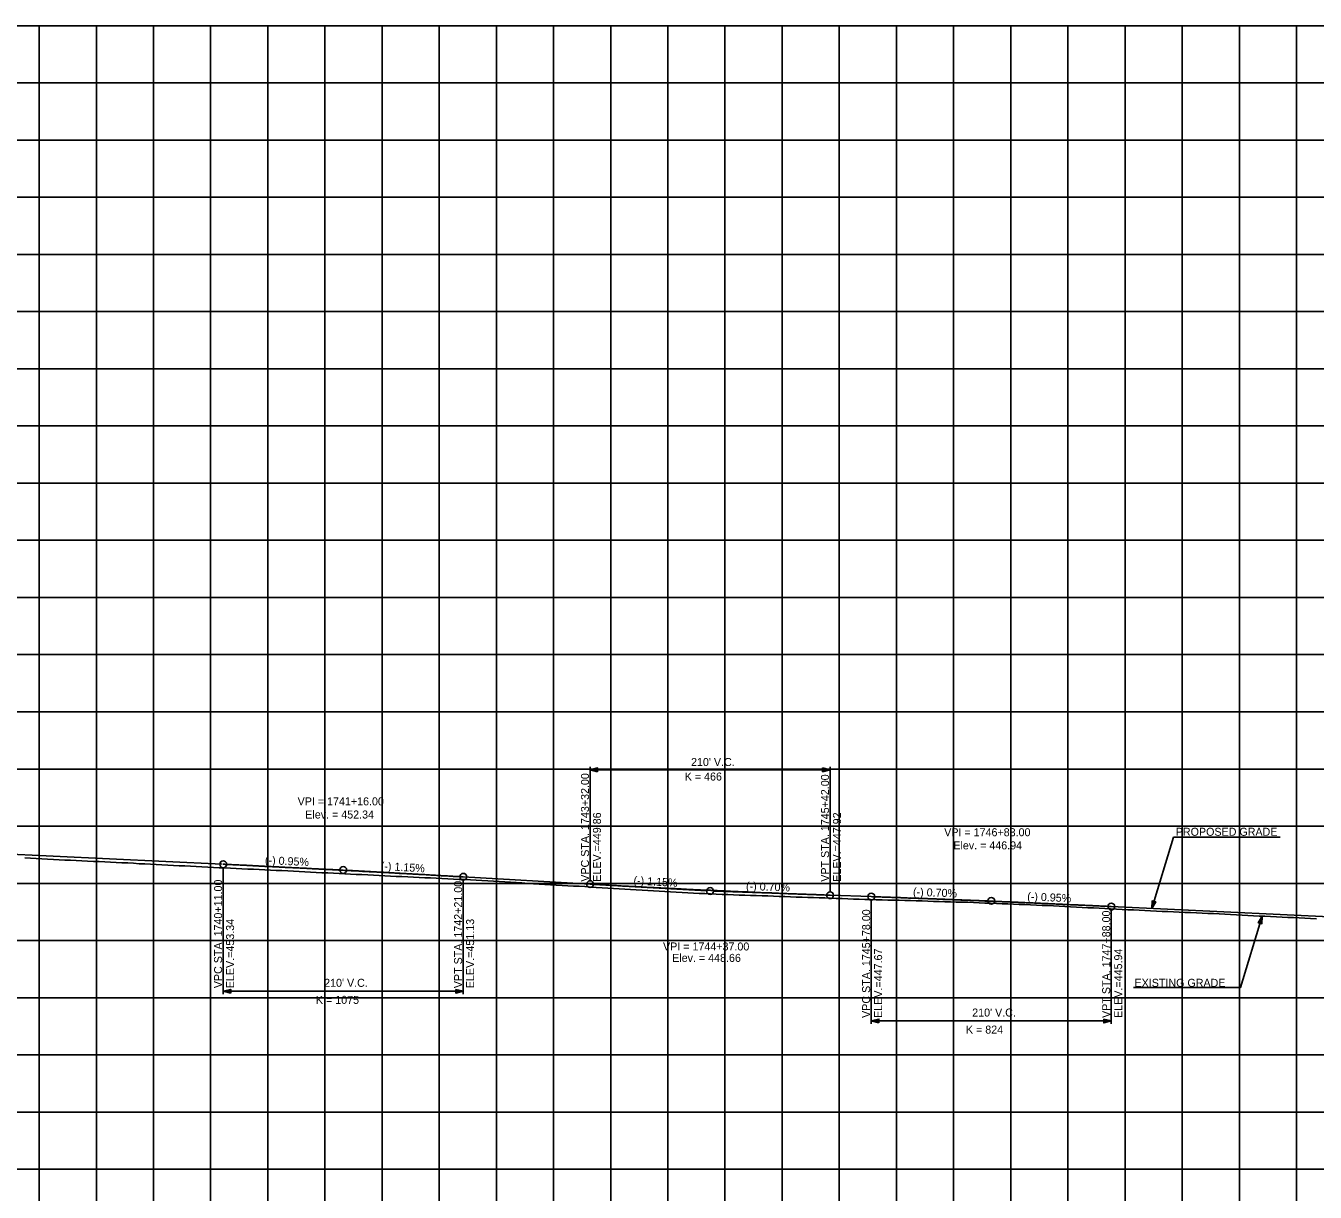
# Model space of a CAD drawing. Extents: x -90830 to 2015517, y -20856 to 836331.
# Drawn here: x 62762 to 63890, y -9817 to -8797 of the extents above; entities that cross this region are included whole.
import ezdxf

# ---------------------------------------------------------------- set-up
doc = ezdxf.new("R2010")
doc.units = 0
for name, color, linetype in [('Level 1', 7, 'Continuous'), ('RD_DDB_GradeTX', 7, 'Continuous'), ('RD_DDB_Profile_EX', 7, 'Continuous'), ('RD_DDB_Profile_Lbl', 7, 'Continuous'), ('RD_DDB_Profile_PR', 7, 'Continuous'), ('RD_DDB_StripGrade', 7, 'Continuous'), ('RD_DDB_VCLbl', 7, 'Continuous'), ('RD_PD_Final_TX', 7, 'Continuous')]:
    doc.layers.add(name, color=color, linetype=linetype)

msp = doc.modelspace()

# ---------------------------------------------------------------- linework, layer by layer
at = {"layer": 'Level 1'}
for p, q in [((62373.5, -8797.1), (63973.5, -8797.1)), ((62773.5, -8797.1), (62773.5, -9297.1)), ((62823.5, -8797.1), (62823.5, -9297.1)), ((62873.5, -8797.1), (62873.5, -9297.1)), ((62923.5, -8797.1), (62923.5, -9297.1)), ((62973.5, -8797.1), (62973.5, -9297.1)), ((63023.5, -8797.1), (63023.5, -9297.1)), ((63073.5, -8797.1), (63073.5, -9297.1)), ((63123.5, -8797.1), (63123.5, -9297.1)), ((63173.5, -8797.1), (63173.5, -9297.1)), ((63223.5, -8797.1), (63223.5, -9297.1)), ((63273.5, -8797.1), (63273.5, -9297.1)), ((63323.5, -8797.1), (63323.5, -9297.1)), ((63373.5, -8797.1), (63373.5, -9297.1)), ((63423.5, -8797.1), (63423.5, -9297.1)), ((63473.5, -8797.1), (63473.5, -9297.1)), ((63523.5, -8797.1), (63523.5, -9297.1)), ((63573.5, -8797.1), (63573.5, -9297.1)), ((63623.5, -8797.1), (63623.5, -9297.1)), ((63673.5, -8797.1), (63673.5, -9297.1)), ((63723.5, -8797.1), (63723.5, -9297.1)), ((63773.5, -8797.1), (63773.5, -9297.1)), ((63823.5, -8797.1), (63823.5, -9297.1)), ((63873.5, -8797.1), (63873.5, -9297.1)), ((62373.5, -8847.1), (63973.5, -8847.1)), ((62373.5, -8897.1), (63973.5, -8897.1)), ((62373.5, -8947.1), (63973.5, -8947.1)), ((62373.5, -8997.1), (63973.5, -8997.1)), ((62373.5, -9047.1), (63973.5, -9047.1)), ((62373.5, -9097.1), (63973.5, -9097.1)), ((62373.5, -9147.1), (63973.5, -9147.1)), ((62373.5, -9197.1), (63973.5, -9197.1)), ((62373.5, -9247.1), (63973.5, -9247.1)), ((62373.5, -9297.1), (63973.5, -9297.1)), ((62373.5, -9297.1), (63973.5, -9297.1)), ((62773.5, -9297.1), (62773.5, -9797.1)), ((62823.5, -9297.1), (62823.5, -9797.1)), ((62873.5, -9297.1), (62873.5, -9797.1)), ((62923.5, -9297.1), (62923.5, -9797.1)), ((62973.5, -9297.1), (62973.5, -9797.1)), ((63023.5, -9297.1), (63023.5, -9797.1)), ((63073.5, -9297.1), (63073.5, -9797.1)), ((63123.5, -9297.1), (63123.5, -9797.1)), ((63173.5, -9297.1), (63173.5, -9797.1)), ((63223.5, -9297.1), (63223.5, -9797.1)), ((63273.5, -9297.1), (63273.5, -9797.1)), ((63323.5, -9297.1), (63323.5, -9797.1)), ((63373.5, -9297.1), (63373.5, -9797.1)), ((63423.5, -9297.1), (63423.5, -9797.1)), ((63473.5, -9297.1), (63473.5, -9797.1)), ((63523.5, -9297.1), (63523.5, -9797.1)), ((63573.5, -9297.1), (63573.5, -9797.1)), ((63623.5, -9297.1), (63623.5, -9797.1)), ((63673.5, -9297.1), (63673.5, -9797.1)), ((63723.5, -9297.1), (63723.5, -9797.1)), ((63773.5, -9297.1), (63773.5, -9797.1)), ((63823.5, -9297.1), (63823.5, -9797.1)), ((63873.5, -9297.1), (63873.5, -9797.1)), ((62373.5, -9347.1), (63973.5, -9347.1)), ((62373.5, -9397.1), (63973.5, -9397.1)), ((62373.5, -9447.1), (63973.5, -9447.1)), ((62373.5, -9497.1), (63973.5, -9497.1)), ((62373.5, -9547.1), (63973.5, -9547.1)), ((62373.5, -9597.1), (63973.5, -9597.1)), ((62373.5, -9647.1), (63973.5, -9647.1)), ((62373.5, -9697.1), (63973.5, -9697.1)), ((62373.5, -9747.1), (63973.5, -9747.1)), ((62373.5, -9797.1), (63973.5, -9797.1)), ((62373.5, -9797.1), (63973.5, -9797.1)), ((62773.5, -9797.1), (62773.5, -10297.1)), ((62823.5, -9797.1), (62823.5, -10297.1)), ((62873.5, -9797.1), (62873.5, -10297.1)), ((62923.5, -9797.1), (62923.5, -10297.1)), ((62973.5, -9797.1), (62973.5, -10297.1)), ((63023.5, -9797.1), (63023.5, -10297.1)), ((63073.5, -9797.1), (63073.5, -10297.1)), ((63123.5, -9797.1), (63123.5, -10297.1)), ((63173.5, -9797.1), (63173.5, -10297.1)), ((63223.5, -9797.1), (63223.5, -10297.1)), ((63273.5, -9797.1), (63273.5, -10297.1)), ((63323.5, -9797.1), (63323.5, -10297.1)), ((63373.5, -9797.1), (63373.5, -10297.1)), ((63423.5, -9797.1), (63423.5, -10297.1)), ((63473.5, -9797.1), (63473.5, -10297.1)), ((63523.5, -9797.1), (63523.5, -10297.1)), ((63573.5, -9797.1), (63573.5, -10297.1)), ((63623.5, -9797.1), (63623.5, -10297.1)), ((63673.5, -9797.1), (63673.5, -10297.1)), ((63723.5, -9797.1), (63723.5, -10297.1)), ((63773.5, -9797.1), (63773.5, -10297.1)), ((63823.5, -9797.1), (63823.5, -10297.1)), ((63873.5, -9797.1), (63873.5, -10297.1))]:
    msp.add_line(p, q, dxfattribs=at)
at = {"layer": 'RD_DDB_GradeTX'}
for p, q in [((62968.5, -9532), (63036.5, -9535.3)), ((63110.3, -9539.5), (63042.5, -9535.6)), ((63289.6, -9549.8), (63357.5, -9553.7)), ((63431.4, -9556.3), (63363.5, -9553.9)), ((63535.5, -9559.9), (63603.5, -9562.3)), ((63677.4, -9565.8), (63609.5, -9562.6))]:
    msp.add_line(p, q, dxfattribs=at)
for centre in [(62934.5, -9530.4), (63039.5, -9535.4), (63360.5, -9553.8), (63606.5, -9562.4), (63711.5, -9567.4)]:
    msp.add_circle(centre, 3, dxfattribs=at)
at = {"layer": 'RD_DDB_Profile_EX'}
for points in [[(62760.9, -9524.8), (62765.9, -9525.1), (62770.9, -9525.3), (62775.9, -9525.6), (62780.9, -9525.9), (62785.9, -9526.2), (62790.9, -9526.4), (62795.9, -9526.7), (62800.9, -9526.9), (62805.9, -9527.2), (62810.9, -9527.4), (62815.9, -9527.6), (62820.9, -9527.9), (62825.9, -9528.1), (62830.9, -9528.3), (62835.9, -9528.6), (62840.9, -9528.8), (62845.9, -9529.1), (62850.9, -9529.3), (62855.9, -9529.6), (62860.9, -9529.9), (62865.9, -9530.1), (62870.9, -9530.4), (62875.9, -9530.6), (62880.9, -9530.9), (62885.9, -9531.2), (62890.9, -9531.4), (62895.9, -9531.7), (62900.9, -9531.9), (62905.9, -9532.2), (62910.9, -9532.4), (62915.9, -9532.7), (62920.9, -9532.9)], [(62920.9, -9532.9), (62925.9, -9533.1), (62930.9, -9533.4), (62935.9, -9533.6), (62940.9, -9533.9), (62945.9, -9534.1), (62950.9, -9534.4), (62955.9, -9534.6), (62960.9, -9534.8), (62965.9, -9535.1), (62970.9, -9535.3), (62975.9, -9535.5), (62980.9, -9535.8), (62985.9, -9536), (62990.9, -9536.2), (62995.9, -9536.5), (63000.9, -9536.7), (63005.9, -9537), (63010.9, -9537.2), (63015.9, -9537.5), (63020.9, -9537.8), (63025.9, -9538), (63030.9, -9538.3), (63035.9, -9538.5), (63040.9, -9538.8), (63045.9, -9539), (63050.9, -9539.3), (63055.9, -9539.5), (63060.9, -9539.8), (63065.9, -9540), (63070.9, -9540.3), (63075.9, -9540.5), (63080.9, -9540.8), (63085.9, -9541), (63090.9, -9541.2), (63095.9, -9541.5), (63100.9, -9541.7), (63105.9, -9541.9), (63110.9, -9542.2), (63115.9, -9542.4), (63120.9, -9542.6), (63125.9, -9542.9), (63130.9, -9543.1), (63135.9, -9543.4), (63140.9, -9543.6), (63145.9, -9543.8), (63150.9, -9544.1), (63155.9, -9544.3), (63160.9, -9544.6), (63165.9, -9544.8), (63170.9, -9545.1), (63175.9, -9545.4), (63180.9, -9545.8), (63185.9, -9546.1), (63190.9, -9546.4), (63195.9, -9546.7), (63200.9, -9547.1), (63205.9, -9547.4), (63210.9, -9547.7), (63215.9, -9548), (63220.9, -9548.3), (63225.9, -9548.6), (63230.9, -9548.9), (63235.9, -9549.2), (63240.9, -9549.5), (63245.9, -9549.7), (63250.9, -9550), (63255.9, -9550.3), (63260.9, -9550.6), (63265.9, -9550.9), (63270.9, -9551.2), (63275.9, -9551.5), (63280.9, -9551.8), (63285.9, -9552.1), (63290.9, -9552.4), (63295.9, -9552.7), (63300.9, -9553.1), (63305.9, -9553.4), (63310.9, -9553.7), (63315.9, -9554), (63320.9, -9554.3), (63325.9, -9554.6), (63330.9, -9554.9), (63335.9, -9555.1), (63340.9, -9555.4), (63345.9, -9555.7), (63350.9, -9555.9), (63355.9, -9556.1), (63360.9, -9556.4), (63365.9, -9556.6), (63370.9, -9556.8), (63375.9, -9557), (63380.9, -9557.2), (63385.9, -9557.4), (63390.9, -9557.5), (63395.9, -9557.6), (63400.9, -9557.8), (63405.9, -9557.9), (63410.9, -9558.1), (63415.9, -9558.3), (63420.9, -9558.5)], [(63420.9, -9558.5), (63425.9, -9558.7), (63430.9, -9558.9), (63435.9, -9559.1), (63440.9, -9559.2), (63445.9, -9559.4), (63450.9, -9559.6), (63455.9, -9559.7), (63460.9, -9559.9), (63465.9, -9560.1), (63470.9, -9560.3), (63475.9, -9560.4), (63480.9, -9560.6), (63485.9, -9560.8), (63490.9, -9560.9), (63495.9, -9561.1), (63500.9, -9561.2), (63505.9, -9561.4), (63510.9, -9561.5), (63515.9, -9561.7), (63520.9, -9561.8), (63525.9, -9561.9), (63530.9, -9562.1), (63535.9, -9562.2), (63540.9, -9562.4), (63545.9, -9562.5), (63550.9, -9562.7), (63555.9, -9562.9), (63560.9, -9563), (63565.9, -9563.2), (63570.9, -9563.3), (63575.9, -9563.5), (63580.9, -9563.6), (63585.9, -9563.7), (63590.9, -9563.9), (63595.9, -9564.1), (63600.9, -9564.3), (63605.9, -9564.5), (63610.9, -9564.7), (63615.9, -9564.9), (63620.9, -9565), (63625.9, -9565.2), (63630.9, -9565.5), (63635.9, -9565.7), (63640.9, -9565.9), (63645.9, -9566.1), (63650.9, -9566.4), (63655.9, -9566.6), (63660.9, -9566.9), (63665.9, -9567.1), (63670.9, -9567.4), (63675.9, -9567.6), (63680.9, -9567.9), (63685.9, -9568.1), (63690.9, -9568.4), (63695.9, -9568.6), (63700.9, -9568.8), (63705.9, -9569.1), (63710.9, -9569.4), (63715.9, -9569.6), (63720.9, -9569.9), (63725.9, -9570.2), (63730.9, -9570.4), (63735.9, -9570.7), (63740.9, -9570.9), (63745.9, -9571.2), (63750.9, -9571.4), (63755.9, -9571.6), (63760.9, -9571.8), (63765.9, -9572), (63770.9, -9572.3), (63775.9, -9572.5), (63780.9, -9572.7), (63785.9, -9572.9), (63790.9, -9573.2), (63795.9, -9573.4), (63800.9, -9573.6), (63805.9, -9573.9), (63810.9, -9574.2), (63815.9, -9574.4), (63820.9, -9574.7), (63825.9, -9574.9), (63830.9, -9575.2), (63835.9, -9575.4), (63840.9, -9575.7), (63845.9, -9575.9), (63850.9, -9576.2), (63855.9, -9576.4), (63860.9, -9576.7), (63865.9, -9576.9), (63870.9, -9577.1), (63875.9, -9577.4), (63880.9, -9577.6), (63885.9, -9577.9), (63890.9, -9578.1)]]:
    msp.add_lwpolyline(points, dxfattribs=at)
at = {"layer": 'RD_DDB_Profile_PR'}
for p, q in [((62463.5, -9508), (62933.5, -9530.4)), ((63144.5, -9541.4), (63255.5, -9547.8)), ((63465.5, -9557.5), (63501.5, -9558.7)), ((63711.5, -9567.4), (63908.5, -9576.8))]:
    msp.add_line(p, q, dxfattribs=at)
for points in [[(62934.5, -9530.4), (62938.7, -9530.6), (62942.9, -9530.8), (62947.1, -9531), (62951.3, -9531.2), (62955.5, -9531.4), (62959.7, -9531.6), (62963.9, -9531.8), (62968.1, -9532.1), (62972.3, -9532.3), (62976.5, -9532.5), (62980.7, -9532.7), (62984.9, -9532.9), (62989.1, -9533.1), (62993.3, -9533.3), (62997.5, -9533.5), (63001.7, -9533.7), (63005.9, -9533.9), (63010.1, -9534.2), (63014.3, -9534.4), (63018.5, -9534.6), (63022.7, -9534.8), (63026.9, -9535), (63031.1, -9535.2), (63035.3, -9535.5), (63039.5, -9535.7), (63043.7, -9535.9), (63047.9, -9536.1), (63052.1, -9536.3), (63056.3, -9536.6), (63060.5, -9536.8), (63064.7, -9537), (63068.9, -9537.2), (63073.1, -9537.5), (63077.3, -9537.7), (63081.5, -9537.9), (63085.7, -9538.2), (63089.9, -9538.4), (63094.1, -9538.6), (63098.3, -9538.8), (63102.5, -9539.1), (63106.7, -9539.3), (63110.9, -9539.5), (63115.1, -9539.8), (63119.3, -9540), (63123.5, -9540.3), (63127.7, -9540.5), (63131.9, -9540.7), (63136.1, -9541), (63140.3, -9541.2), (63144.5, -9541.4)], [(63255.5, -9547.8), (63259.7, -9548.1), (63263.9, -9548.3), (63268.1, -9548.5), (63272.3, -9548.8), (63276.5, -9549), (63280.7, -9549.2), (63284.9, -9549.5), (63289.1, -9549.7), (63293.3, -9549.9), (63297.5, -9550.1), (63301.7, -9550.3), (63305.9, -9550.6), (63310.1, -9550.8), (63314.3, -9551), (63318.5, -9551.2), (63322.7, -9551.4), (63326.9, -9551.6), (63331.1, -9551.8), (63335.3, -9552), (63339.5, -9552.3), (63343.7, -9552.5), (63347.9, -9552.7), (63352.1, -9552.9), (63356.3, -9553.1), (63360.5, -9553.2), (63364.7, -9553.4), (63368.9, -9553.6), (63373.1, -9553.8), (63377.3, -9554), (63381.5, -9554.2), (63385.7, -9554.4), (63389.9, -9554.6), (63394.1, -9554.7), (63398.3, -9554.9), (63402.5, -9555.1), (63406.7, -9555.3), (63410.9, -9555.4), (63415.1, -9555.6), (63419.3, -9555.8), (63423.5, -9555.9), (63427.7, -9556.1), (63431.9, -9556.3), (63436.1, -9556.4), (63440.3, -9556.6), (63444.5, -9556.7), (63448.7, -9556.9), (63452.9, -9557), (63457.1, -9557.2), (63461.3, -9557.3), (63465.5, -9557.5)], [(63501.5, -9558.7), (63505.7, -9558.9), (63509.9, -9559), (63514.1, -9559.2), (63518.3, -9559.3), (63522.5, -9559.5), (63526.7, -9559.6), (63530.9, -9559.8), (63535.1, -9560), (63539.3, -9560.1), (63543.5, -9560.3), (63547.7, -9560.4), (63551.9, -9560.6), (63556.1, -9560.7), (63560.3, -9560.9), (63564.5, -9561.1), (63568.7, -9561.2), (63572.9, -9561.4), (63577.1, -9561.6), (63581.3, -9561.7), (63585.5, -9561.9), (63589.7, -9562.1), (63593.9, -9562.2), (63598.1, -9562.4), (63602.3, -9562.6), (63606.5, -9562.7), (63610.7, -9562.9), (63614.9, -9563.1), (63619.1, -9563.3), (63623.3, -9563.4), (63627.5, -9563.6), (63631.7, -9563.8), (63635.9, -9564), (63640.1, -9564.2), (63644.3, -9564.3), (63648.5, -9564.5), (63652.7, -9564.7), (63656.9, -9564.9), (63661.1, -9565.1), (63665.3, -9565.3), (63669.5, -9565.5), (63673.7, -9565.7), (63677.9, -9565.8), (63682.1, -9566), (63686.3, -9566.2), (63690.5, -9566.4), (63694.7, -9566.6), (63698.9, -9566.8), (63703.1, -9567), (63707.3, -9567.2), (63711.5, -9567.4)]]:
    msp.add_spline(points, degree=3, dxfattribs=at)
at = {"layer": 'RD_DDB_VCLbl'}
for p, q in [((63255.5, -9445.3), (63255.5, -9544.8)), ((63255.5, -9447.8), (63465.5, -9447.8)), ((63465.5, -9445.3), (63465.5, -9554.5)), ((62934.5, -9643.9), (62934.5, -9533.4)), ((63144.5, -9643.9), (63144.5, -9544.4)), ((63501.5, -9669.9), (63501.5, -9561.7)), ((63711.5, -9669.9), (63711.5, -9570.4)), ((62934.5, -9641.4), (63144.5, -9641.4)), ((63501.5, -9667.4), (63711.5, -9667.4))]:
    msp.add_line(p, q, dxfattribs=at)
for centre in [(62934.5, -9530.4), (63144.5, -9541.4), (63255.5, -9547.8), (63465.5, -9557.5), (63501.5, -9558.7), (63711.5, -9567.4)]:
    msp.add_circle(centre, 3, dxfattribs=at)
at = {"layer": 'RD_PD_Final_TX'}
for p, q in [((63746.9, -9569.1), (63765.9, -9506.7)), ((63765.9, -9506.7), (63859.3, -9506.7)), ((63746.9, -9569.1), (63747.2, -9562.4)), ((63748.8, -9562.9), (63746.9, -9569.1)), ((63746.9, -9569.1), (63750.3, -9563.4)), ((63747.2, -9562.4), (63750.3, -9563.4)), ((63843.4, -9575.8), (63840, -9581.5)), ((63841.6, -9582), (63843.4, -9575.8)), ((63843.4, -9575.8), (63843.1, -9582.5)), ((63843.1, -9582.5), (63840, -9581.5))]:
    msp.add_line(p, q, dxfattribs=at)
for points in [[(63262.1, -9449.5), (63255.5, -9447.8), (63262.1, -9446.2)], [(63458.9, -9446.2), (63465.5, -9447.8), (63458.9, -9449.5)], [(62941.1, -9643.1), (62934.5, -9641.4), (62941.1, -9639.8)], [(63137.9, -9639.8), (63144.5, -9641.4), (63137.9, -9643.1)], [(63508.1, -9669.1), (63501.5, -9667.4), (63508.1, -9665.8)], [(63704.9, -9665.8), (63711.5, -9667.4), (63704.9, -9669.1)]]:
    msp.add_lwpolyline(points, close=True, dxfattribs=at)
for points in [[(63748.7, -9563), (63746.9, -9568.7), (63748.7, -9562.9), (63747, -9568.4), (63748.6, -9562.9), (63747, -9568.2), (63748.5, -9562.9), (63747, -9568), (63748.5, -9562.9), (63747, -9567.7), (63748.4, -9562.8), (63747, -9567.3), (63748.3, -9562.8), (63747, -9567), (63748.2, -9562.8), (63747.1, -9566.7), (63748.1, -9562.8), (63747.1, -9566.4), (63748.1, -9562.7), (63747.1, -9566.1), (63748, -9562.7), (63747.1, -9565.8), (63747.9, -9562.7), (63747.1, -9565.3), (63747.9, -9562.7), (63747.1, -9565), (63747.8, -9562.6), (63747.2, -9564.6), (63747.7, -9562.7), (63747.2, -9564.2), (63747.6, -9562.6), (63747.2, -9563.9), (63747.5, -9562.6), (63747.2, -9563.6), (63747.5, -9562.5), (63747.2, -9563.2), (63747.4, -9562.6), (63747.3, -9562.8), (63747.3, -9562.6)], [(63747, -9568.7), (63748.8, -9563), (63747.1, -9568.5), (63748.9, -9563), (63747.2, -9568.3), (63748.9, -9563), (63747.4, -9568.2), (63749, -9563), (63747.5, -9568), (63749, -9563), (63747.6, -9567.8), (63749.1, -9563), (63747.7, -9567.6), (63749.2, -9563.1), (63747.9, -9567.3), (63749.2, -9563.1), (63748, -9567), (63749.3, -9563.1), (63748.2, -9566.8), (63749.4, -9563.1), (63748.3, -9566.6), (63749.4, -9563.1), (63748.5, -9566.3), (63749.5, -9563.2), (63748.7, -9566), (63749.5, -9563.2), (63748.8, -9565.7), (63749.6, -9563.2), (63749, -9565.4), (63749.6, -9563.2), (63749.2, -9565.1), (63749.7, -9563.3), (63749.3, -9564.9), (63749.8, -9563.3), (63749.5, -9564.7), (63749.8, -9563.3), (63749.6, -9564.3), (63749.9, -9563.3), (63749.8, -9564.1), (63750, -9563.3), (63749.9, -9564), (63750.1, -9563.4), (63750.2, -9563.4), (63750.1, -9563.4)], [(63731, -9638.2), (63824.4, -9638.2), (63843.4, -9575.8)], [(63843.3, -9576.2), (63841.5, -9581.9), (63843.2, -9576.4), (63841.5, -9581.9), (63843.1, -9576.6), (63841.4, -9581.9), (63843, -9576.7), (63841.4, -9581.9), (63842.8, -9576.9), (63841.3, -9581.9), (63842.7, -9577.1), (63841.2, -9581.9), (63842.6, -9577.4), (63841.2, -9581.9), (63842.4, -9577.6), (63841.1, -9581.8), (63842.3, -9577.9), (63841, -9581.8), (63842.2, -9578.1), (63841, -9581.8), (63842, -9578.4), (63840.9, -9581.8), (63841.8, -9578.6), (63840.9, -9581.7), (63841.6, -9579), (63840.8, -9581.7), (63841.5, -9579.2), (63840.7, -9581.7), (63841.3, -9579.5), (63840.7, -9581.7), (63841.2, -9579.8), (63840.6, -9581.7), (63841, -9580), (63840.5, -9581.6), (63840.8, -9580.2), (63840.5, -9581.6), (63840.7, -9580.6), (63840.4, -9581.6), (63840.6, -9580.8), (63840.3, -9581.6), (63840.4, -9580.9), (63840.2, -9581.5), (63840.1, -9581.5), (63840.2, -9581.5)], [(63841.6, -9582), (63843.4, -9576.2), (63841.7, -9582), (63843.4, -9576.5), (63841.7, -9582), (63843.4, -9576.7), (63841.8, -9582), (63843.4, -9576.9), (63841.9, -9582), (63843.3, -9577.3), (63842, -9582.1), (63843.3, -9577.6), (63842, -9582.1), (63843.3, -9577.9), (63842.1, -9582.1), (63843.3, -9578.3), (63842.2, -9582.1), (63843.2, -9578.6), (63842.2, -9582.2), (63843.2, -9578.8), (63842.3, -9582.2), (63843.2, -9579.2), (63842.4, -9582.2), (63843.2, -9579.6), (63842.5, -9582.2), (63843.2, -9579.9), (63842.5, -9582.3), (63843.2, -9580.4), (63842.6, -9582.3), (63843.1, -9580.7), (63842.7, -9582.3), (63843.1, -9581), (63842.8, -9582.3), (63843.1, -9581.3), (63842.8, -9582.4), (63843.1, -9581.7), (63842.9, -9582.4), (63843.1, -9582.1), (63843, -9582.3)]]:
    msp.add_lwpolyline(points, dxfattribs=at)

# ---------------------------------------------------------------- texts
at = {"layer": 'RD_DDB_GradeTX'}
for s, rotation, p in [('(-) 0.95%', 357.2751, (62970.9, -9530.2)), ('(-) 1.15%', 356.7169, (63072.2, -9535.3)), ('(-) 1.15%', 356.7169, (63293.3, -9548)), ('(-) 0.70%', 358.0042, (63391.8, -9552.9)), ('(-) 0.70%', 358.0042, (63537.9, -9558)), ('(-) 0.95%', 357.2751, (63637.8, -9561.9))]:
    msp.add_text(s, height=7, rotation=rotation, dxfattribs=at).set_placement(p)
at = {"layer": 'RD_DDB_Profile_Lbl'}
for s, p in [('VPI = 1741+16.00', (62999.6, -9478.9)), ('Elev. = 452.34', (63006.3, -9490.4)), ('VPI = 1746+83.00', (63565.3, -9505.9)), ('Elev. = 446.94', (63573.3, -9517.4)), ('VPI = 1744+37.00', (63319.3, -9605.8)), ('Elev. = 448.66', (63327.3, -9615.8))]:
    msp.add_text(s, height=7, dxfattribs=at).set_placement(p)
at = {"layer": 'RD_DDB_StripGrade'}
for s, p in [('VPC STA. 1743+32.00 ', (63254.5, -9545.7)), ('VPT STA. 1745+42.00 ', (63464.5, -9545.7)), ('ELEV.=449.86', (63265, -9545.7)), ('ELEV.=447.92', (63475, -9545.7)), ('VPC STA. 1740+11.00 ', (62933.5, -9638.8)), ('VPT STA. 1742+21.00 ', (63143.5, -9638.8)), ('VPC STA. 1745+78.00 ', (63500.5, -9664.8)), ('VPT STA. 1747+88.00 ', (63710.5, -9664.8)), ('ELEV.=453.34', (62944, -9638.8)), ('ELEV.=451.13', (63154, -9638.8)), ('ELEV.=447.67', (63511, -9664.8)), ('ELEV.=445.94', (63721, -9664.8))]:
    msp.add_text(s, height=7, rotation=90, dxfattribs=at).set_placement(p)
at = {"layer": 'RD_DDB_VCLbl'}
for s, p in [("210' V.C.", (63343.8, -9444.5)), ('K = 466', (63338.3, -9457.2)), ("210' V.C.", (63022.8, -9637.6)), ('K = 1075', (63015.6, -9652.5)), ("210' V.C.", (63589.8, -9663.6)), ('K = 824', (63584.3, -9678.5))]:
    msp.add_text(s, height=7, dxfattribs=at).set_placement(p)
at = {"layer": 'RD_PD_Final_TX'}
for s, p in [('PROPOSED GRADE', (63767.9, -9505.5)), ('EXISTING GRADE', (63731.8, -9637.6))]:
    msp.add_text(s, height=7, dxfattribs=at).set_placement(p)

doc.saveas('drawing.dxf')
